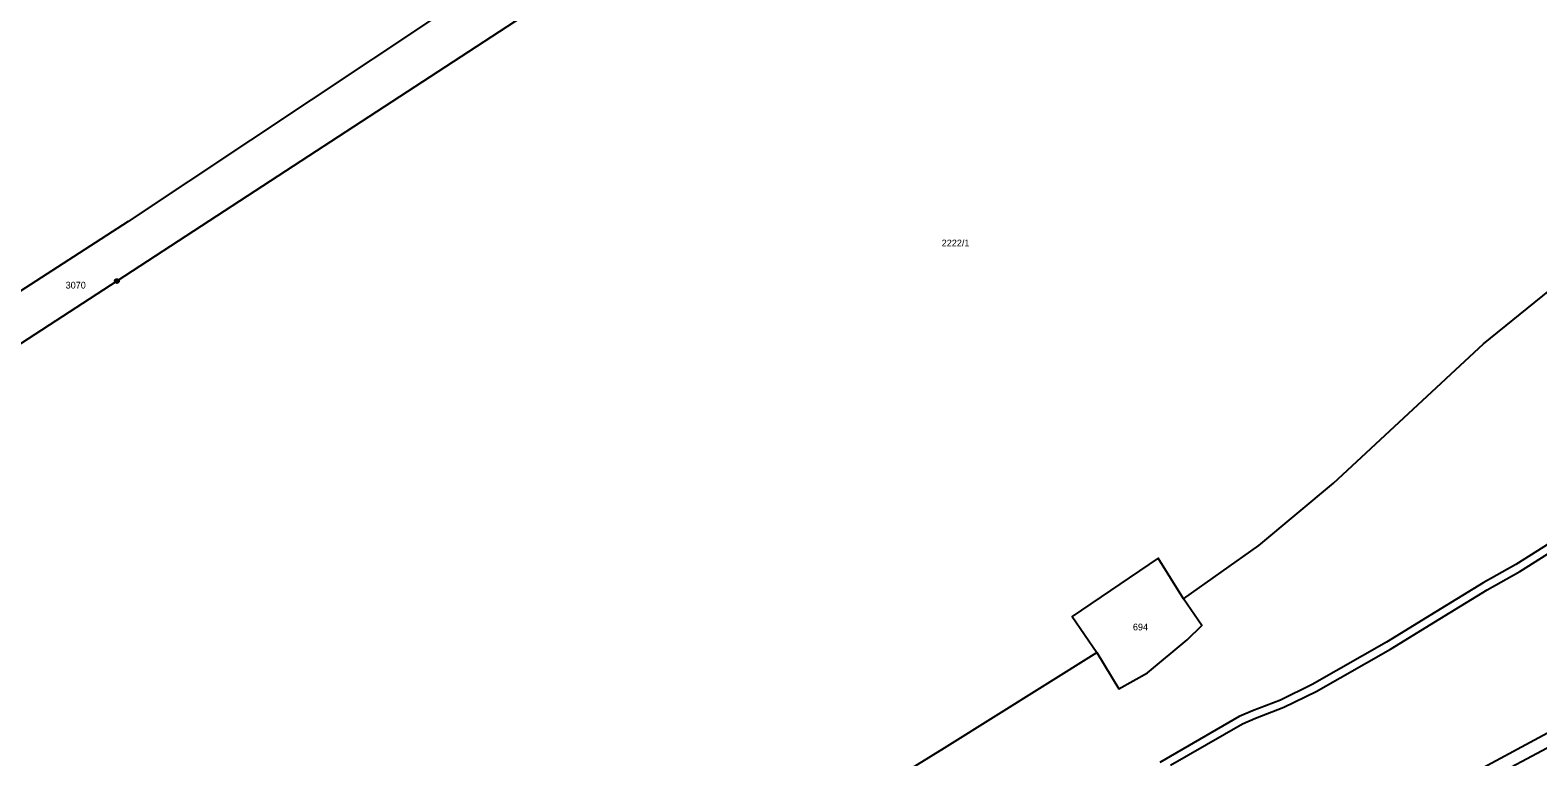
# Model space of a CAD drawing. Extents: x -504988 to -494607, y -1123820 to -1114018.
# Drawn here: x -497845.6 to -497467, y -1121032.5 to -1120850 of the extents above; entities that cross this region are included whole.
import ezdxf

# ---------------------------------------------------------------- set-up
doc = ezdxf.new("R2010")
doc.units = 0
for name, color, linetype in [('Hranice parcel', 7, 'Continuous'), ('Parcelní čísla', 7, 'Continuous'), ('Vnitřní kresba', 7, 'Continuous'), ('Věcná břemena k části', 7, 'Continuous'), ('Značky bodu BP', 7, 'Continuous')]:
    doc.layers.add(name, color=color, linetype=linetype)

msp = doc.modelspace()

# ---------------------------------------------------------------- linework, layer by layer
at = {"layer": 'Hranice parcel'}
for points in [[(-497349.37, -1120589.26), (-497477.01, -1120672.48), (-497604.63, -1120755.71), (-497698.4, -1120816.44), (-497821.04, -1120898.04), (-497931.33, -1120969.32), (-498041.62, -1121040.59), (-498124.46, -1121095.39), (-498243.47, -1121172.51), (-498264.79, -1121187.65), (-498296.3, -1121208.05), (-498309.12, -1121214.61), (-498319.07, -1121213.07), (-498324.96, -1121206.38)], [(-497343.59, -1120597.23), (-497446.2, -1120665.45), (-497531.34, -1120721.63), (-497616.47, -1120777.81), (-497720.15, -1120845.42), (-497823.83, -1120913.02), (-497984.58, -1121017.48), (-498052.05, -1121061.59), (-498108.05, -1121098.26)], [(-497555.98, -1120992.84), (-497537.12, -1120979.41), (-497518.33, -1120963.79), (-497480.69, -1120928.77), (-497423.69, -1120882.7), (-497390.75, -1120860.31), (-497345.49, -1120833.73), (-497352.15, -1120821.47), (-497333.61, -1120809.89)], [(-497196.93, -1120886.64), (-497265.24, -1120919.02), (-497346.92, -1120963.08), (-497519.27, -1121056.03), (-497550.25, -1121072.74), (-497642.8, -1121121.95), (-497742.1, -1121178.41), (-497789.44, -1121202.25)], [(-497555.98, -1120992.84), (-497562.41, -1120982.64), (-497584, -1120997.26), (-497577.75, -1121006.29)], [(-497577.75, -1121006.29), (-497572.24, -1121015.39), (-497565.03, -1121011.43), (-497555.08, -1121003.09), (-497551.4, -1120999.53), (-497555.98, -1120992.84)], [(-497820.06, -1121150.54), (-497737.19, -1121105.25), (-497683.84, -1121072.07), (-497616.03, -1121030.24), (-497577.75, -1121006.29)]]:
    msp.add_lwpolyline(points, dxfattribs=at)
at = {"layer": 'Vnitřní kresba'}
msp.add_line((-497548.12, -1121074.56), (-497415.16, -1121003.88), dxfattribs=at)
at = {"layer": 'Věcná břemena k části'}
for points in [[(-497463.97, -1120978.8), (-497472.57, -1120984.24), (-497480.78, -1120988.84), (-497492.68, -1120996.12), (-497505.07, -1121003.74), (-497523.71, -1121014.37), (-497531.67, -1121018.23), (-497538.7, -1121020.96), (-497542.08, -1121022.4), (-497561.97, -1121033.92)], [(-497559.27, -1121034.63), (-497541.24, -1121024.22), (-497537.95, -1121022.81), (-497530.83, -1121020.05), (-497522.74, -1121016.12), (-497504.03, -1121005.45), (-497491.64, -1120997.83), (-497479.78, -1120990.57), (-497471.54, -1120985.95), (-497462.94, -1120980.51)]]:
    msp.add_lwpolyline(points, dxfattribs=at)
at = {"layer": 'Značky bodu BP'}
for radius in [0.5, 0.0303]:
    msp.add_circle((-497823.83, -1120913.02), radius, dxfattribs=at)

# ---------------------------------------------------------------- texts
at = {"layer": 'Parcelní čísla'}
for s, p in [('2222/1', (-497616.72, -1120904.31)), ('3070', (-497836.7, -1120914.9)), ('694', (-497568.72, -1121000.75))]:
    msp.add_text(s, height=1.7, dxfattribs=at).set_placement(p)

doc.saveas('drawing.dxf')
